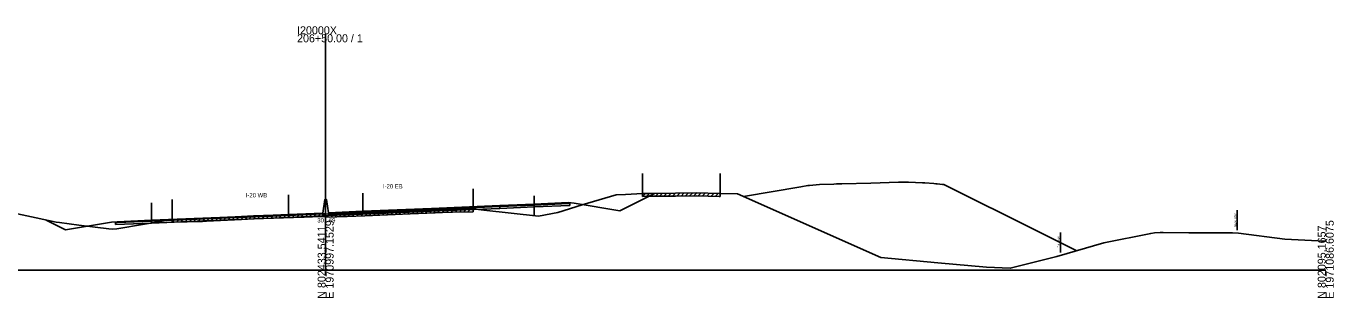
# Model space of a CAD drawing. Extents: x -4026 to 9638, y -10 to 19609.
# Drawn here: x 6245.2 to 6702.8, y 7990.3 to 8085.4 of the extents above; entities that cross this region are included whole.
import ezdxf

# ---------------------------------------------------------------- set-up
doc = ezdxf.new("R2010")
doc.units = 0
for name, color, linetype in [('RD_EX_Road', 7, 'Continuous'), ('RD_GPK_XS_Cell', 7, 'Continuous'), ('RD_PD_ALT1_TrvlWay', 7, 'Continuous'), ('RD_TX_Misc1', 7, 'Continuous'), ('RD_XS_Base', 7, 'Continuous'), ('RD_XS_ExGround', 7, 'Continuous'), ('RD_XS_ExPaveRet', 7, 'Continuous'), ('RD_XS_ExRW', 7, 'Continuous'), ('RD_XS_Greenside', 7, 'Continuous'), ('RD_XS_MedBWall', 7, 'Continuous'), ('RD_XS_NewRW', 7, 'Continuous'), ('RD_XS_Pave', 7, 'Continuous'), ('RD_XS_PaveOvlay', 7, 'Continuous'), ('RD_XS_TieSlope', 7, 'Continuous'), ('RD_XS_TX_Elev_EX', 7, 'Continuous')]:
    doc.layers.add(name, color=color, linetype=linetype)

msp = doc.modelspace()

# ---------------------------------------------------------------- linework, layer by layer
at = {"layer": 'RD_EX_Road'}
for p, q in [((6460.89, 8033.78), (6460.89, 8026.78)), ((6488.07, 8033.8), (6488.07, 8026.8)), ((6401.61, 8028.43), (6401.61, 8021.43)), ((6296.29, 8024.77), (6296.29, 8017.77))]:
    msp.add_line(p, q, dxfattribs=at)
at = {"layer": 'RD_GPK_XS_Cell'}
for p, q in [((6350, 8000), (6350, 8082.55)), ((6000, 8000), (6350, 8000)), ((6350, 8000), (6700, 8000))]:
    msp.add_line(p, q, dxfattribs=at)
at = {"layer": 'RD_PD_ALT1_TrvlWay'}
for p, q in [((6289, 8023.54), (6289, 8016.54)), ((6337, 8026.39), (6337, 8019.39)), ((6363, 8026.95), (6363, 8019.95)), ((6423, 8026.01), (6423, 8019.01))]:
    msp.add_line(p, q, dxfattribs=at)
at = {"layer": 'RD_XS_Base'}
for points in [[(6411, 8022.28), (6423, 8022.78)], [(6435.5, 8023.31), (6435, 8023.29), (6423, 8022.78)], [(6423, 8022.78), (6423, 8022.11)], [(6423, 8022.11), (6435.5, 8022.64)], [(6435.5, 8022.64), (6435.5, 8023.31)], [(6337, 8019.15), (6313, 8018.14), (6289, 8017.13)], [(6289, 8016.46), (6313, 8017.47), (6337, 8018.48)], [(6349, 8019.66), (6337, 8019.15)], [(6337, 8018.48), (6337, 8019.15)], [(6337, 8018.48), (6349, 8018.99)], [(6349, 8018.99), (6349, 8019.66)], [(6351, 8019.77), (6363, 8020.26)], [(6351, 8019.1), (6351, 8019.77)], [(6363, 8019.59), (6351, 8019.1)], [(6363, 8020.26), (6387, 8021.27), (6411, 8022.28)], [(6411, 8021.61), (6387, 8020.6), (6363, 8019.59)], [(6363, 8019.59), (6363, 8020.26)], [(6411, 8021.61), (6411, 8022.28)], [(6423, 8022.11), (6411, 8021.61)], [(6276.5, 8016.61), (6277, 8016.63), (6289, 8017.13)], [(6276.5, 8015.94), (6276.5, 8016.61)], [(6289, 8016.46), (6276.5, 8015.94)], [(6289, 8017.13), (6289, 8016.46)], [(6289, 8017.13), (6289, 8017.13), (6289, 8016.46), (6289, 8016.46)]]:
    msp.add_lwpolyline(points, dxfattribs=at)
at = {"layer": 'RD_XS_ExGround'}
msp.add_line((6494.14, 8026.74), (6544.26, 8004.48), dxfattribs=at)
for points in [[(6224.23, 8023.55), (6253.06, 8017.34), (6255.67, 8016.81), (6256.88, 8016.65), (6263.61, 8015.79), (6274.17, 8014.48), (6275.41, 8014.29), (6276.91, 8014.5), (6296.29, 8017.77), (6306.91, 8018.08), (6308.3, 8018.13), (6320.61, 8018.76), (6324.79, 8019.01), (6338.7, 8019.44), (6341.48, 8019.53), (6342.53, 8019.59), (6348.4, 8019.83), (6348.87, 8019.8), (6350, 8019.69), (6351.39, 8019.56), (6356.64, 8019.73), (6357.57, 8019.74), (6363.67, 8019.97), (6379.64, 8020.73), (6388.33, 8021.09), (6390.9, 8021.19), (6394.35, 8021.26), (6401.61, 8021.43), (6405.41, 8021.01), (6424.45, 8018.84), (6431.21, 8020.19), (6439.78, 8022.84), (6451.72, 8026.37), (6454.89, 8026.49), (6460.89, 8026.78), (6462.28, 8026.84), (6463.25, 8026.84), (6472.45, 8026.93), (6479.91, 8027.02), (6487.67, 8026.81), (6488.07, 8026.8), (6494.14, 8026.74)], [(6544.26, 8004.48), (6564.2, 8002.6), (6581.29, 8000.99), (6589.57, 8000.65), (6605.91, 8004.8), (6622.29, 8009.51), (6638.74, 8012.85), (6640.13, 8013.1), (6642.01, 8013.15), (6643.09, 8013.17), (6652.08, 8013.11), (6667.38, 8013.02), (6669.53, 8012.94), (6685.63, 8010.89), (6697.32, 8010.23), (6700, 8010.09)]]:
    msp.add_lwpolyline(points, dxfattribs=at)
at = {"layer": 'RD_XS_ExPaveRet'}
for p, q in [((6460.89, 8025.78), (6461.94, 8026.82)), ((6460.89, 8025.78), (6460.89, 8026.78)), ((6460.89, 8025.78), (6462.28, 8025.84)), ((6462.28, 8025.84), (6463.25, 8025.84)), ((6462.39, 8025.84), (6463.39, 8026.84)), ((6463.25, 8025.84), (6472.45, 8025.93)), ((6463.89, 8025.85), (6464.9, 8026.86)), ((6465.39, 8025.86), (6466.4, 8026.87)), ((6466.89, 8025.88), (6467.9, 8026.89)), ((6468.39, 8025.89), (6469.4, 8026.9)), ((6469.89, 8025.9), (6470.9, 8026.91)), ((6471.39, 8025.92), (6472.4, 8026.93)), ((6472.45, 8025.93), (6479.91, 8026.02)), ((6472.89, 8025.93), (6473.9, 8026.94)), ((6474.39, 8025.95), (6475.4, 8026.96)), ((6475.89, 8025.97), (6476.9, 8026.98)), ((6477.39, 8025.99), (6478.4, 8027)), ((6478.89, 8026.01), (6479.9, 8027.02)), ((6479.91, 8026.02), (6487.67, 8025.81)), ((6480.39, 8026.01), (6481.36, 8026.98)), ((6481.89, 8025.97), (6482.86, 8026.94)), ((6483.39, 8025.93), (6484.36, 8026.9)), ((6484.89, 8025.88), (6485.86, 8026.86)), ((6486.39, 8025.84), (6487.36, 8026.82)), ((6487.67, 8025.81), (6488.07, 8025.8)), ((6488.07, 8026.8), (6488.07, 8025.8)), ((6305.29, 8017.03), (6306.32, 8018.06)), ((6306.79, 8017.07), (6307.83, 8018.11)), ((6308.29, 8017.13), (6309.34, 8018.18)), ((6309.79, 8017.21), (6310.84, 8018.26)), ((6311.29, 8017.28), (6312.34, 8018.34)), ((6312.79, 8017.36), (6313.84, 8018.42)), ((6314.29, 8017.44), (6315.34, 8018.49)), ((6315.79, 8017.52), (6316.84, 8018.57)), ((6317.29, 8017.59), (6318.34, 8018.65)), ((6318.79, 8017.67), (6319.84, 8018.72)), ((6320.29, 8017.75), (6321.35, 8018.81)), ((6321.79, 8017.83), (6322.85, 8018.9)), ((6323.29, 8017.92), (6324.35, 8018.99)), ((6324.79, 8018.01), (6325.82, 8019.05)), ((6324.79, 8018.01), (6338.7, 8018.44)), ((6326.29, 8018.06), (6327.32, 8019.09)), ((6327.79, 8018.11), (6328.82, 8019.14)), ((6329.29, 8018.15), (6330.32, 8019.18)), ((6330.79, 8018.2), (6331.82, 8019.23)), ((6332.29, 8018.24), (6333.32, 8019.27)), ((6333.79, 8018.29), (6334.82, 8019.32)), ((6335.29, 8018.33), (6336.32, 8019.36)), ((6336.79, 8018.38), (6337.82, 8019.41)), ((6338.29, 8018.42), (6339.32, 8019.46)), ((6338.7, 8018.44), (6341.48, 8018.53)), ((6339.79, 8018.47), (6340.82, 8019.51)), ((6341.29, 8018.53), (6342.35, 8019.58)), ((6341.48, 8018.53), (6342.53, 8018.59)), ((6342.53, 8018.59), (6348.4, 8018.83)), ((6342.79, 8018.6), (6343.83, 8019.65)), ((6344.29, 8018.66), (6345.33, 8019.71)), ((6345.79, 8018.72), (6346.83, 8019.76)), ((6347.29, 8018.78), (6348.33, 8019.82)), ((6348.4, 8018.83), (6348.87, 8018.8)), ((6348.79, 8018.8), (6349.71, 8019.72)), ((6348.87, 8018.8), (6350, 8018.69)), ((6350, 8018.69), (6351.39, 8018.56)), ((6350.29, 8018.67), (6351.2, 8019.58)), ((6351.39, 8018.56), (6356.64, 8018.73)), ((6351.79, 8018.58), (6352.82, 8019.61)), ((6353.29, 8018.62), (6354.32, 8019.66)), ((6354.79, 8018.67), (6355.82, 8019.7)), ((6356.29, 8018.72), (6357.31, 8019.74)), ((6356.64, 8018.73), (6357.57, 8018.74)), ((6357.57, 8018.74), (6363.67, 8018.97)), ((6357.79, 8018.75), (6358.83, 8019.79)), ((6359.29, 8018.81), (6360.33, 8019.85)), ((6360.79, 8018.86), (6361.83, 8019.9)), ((6362.29, 8018.92), (6363.33, 8019.96)), ((6363.67, 8018.97), (6379.64, 8019.73)), ((6363.79, 8018.98), (6364.84, 8020.03)), ((6365.29, 8019.05), (6366.34, 8020.1)), ((6366.79, 8019.12), (6367.84, 8020.17)), ((6368.29, 8019.19), (6369.34, 8020.24)), ((6369.79, 8019.26), (6370.84, 8020.31)), ((6371.29, 8019.33), (6372.34, 8020.38)), ((6372.79, 8019.4), (6373.84, 8020.45)), ((6374.29, 8019.47), (6375.34, 8020.52)), ((6375.79, 8019.55), (6376.84, 8020.6)), ((6377.29, 8019.62), (6378.34, 8020.67)), ((6378.79, 8019.69), (6379.84, 8020.74)), ((6379.64, 8019.73), (6388.33, 8020.09)), ((6380.29, 8019.75), (6381.33, 8020.8)), ((6381.79, 8019.82), (6382.83, 8020.86)), ((6383.29, 8019.88), (6384.33, 8020.92)), ((6384.79, 8019.94), (6385.83, 8020.98)), ((6386.29, 8020), (6387.33, 8021.05)), ((6387.79, 8020.07), (6388.83, 8021.11)), ((6388.33, 8020.09), (6390.9, 8020.19)), ((6389.29, 8020.13), (6390.33, 8021.17)), ((6390.79, 8020.19), (6391.81, 8021.21)), ((6390.9, 8020.19), (6394.35, 8020.26)), ((6392.29, 8020.22), (6393.31, 8021.24)), ((6393.79, 8020.25), (6394.81, 8021.27)), ((6394.35, 8020.26), (6401.61, 8020.43)), ((6395.29, 8020.28), (6396.31, 8021.31)), ((6396.79, 8020.32), (6397.81, 8021.34)), ((6398.29, 8020.35), (6399.31, 8021.38)), ((6399.79, 8020.39), (6400.81, 8021.41)), ((6401.61, 8021.43), (6401.61, 8020.43)), ((6296.29, 8016.77), (6297.32, 8017.8)), ((6296.29, 8016.77), (6296.29, 8017.77)), ((6296.29, 8016.77), (6306.91, 8017.08)), ((6297.79, 8016.82), (6298.82, 8017.85)), ((6299.29, 8016.86), (6300.32, 8017.89)), ((6300.79, 8016.9), (6301.82, 8017.93)), ((6302.29, 8016.95), (6303.32, 8017.97)), ((6303.79, 8016.99), (6304.82, 8018.02)), ((6306.91, 8017.08), (6308.3, 8017.13)), ((6308.3, 8017.13), (6320.61, 8017.76)), ((6320.61, 8017.76), (6324.79, 8018.01))]:
    msp.add_line(p, q, dxfattribs=at)
at = {"layer": 'RD_XS_ExRW'}
msp.add_line((6607.17, 8006.16), (6607.17, 8013.16), dxfattribs=at)
at = {"layer": 'RD_XS_Greenside'}
for points in [[(6435, 8023.62), (6437, 8023.46)], [(6437, 8023.46), (6453, 8020.79)], [(6275, 8016.8), (6259, 8014.14)], [(6277, 8016.96), (6275, 8016.8)]]:
    msp.add_lwpolyline(points, dxfattribs=at)
at = {"layer": 'RD_XS_MedBWall'}
for points in [[(6349, 8019.99), (6349.75, 8024.77), (6350.25, 8024.77), (6351, 8020.1)], [(6349, 8018.99), (6349, 8019.99)], [(6351, 8018.99), (6349, 8018.99)], [(6351, 8020.1), (6351, 8018.99)]]:
    msp.add_lwpolyline(points, dxfattribs=at)
at = {"layer": 'RD_XS_NewRW'}
msp.add_line((6668.97, 8013.96), (6668.97, 8020.96), dxfattribs=at)
at = {"layer": 'RD_XS_Pave'}
for points in [[(6496.19, 8025.82), (6516.25, 8029.18), (6518.8, 8029.61), (6519.33, 8029.65), (6522.8, 8029.93), (6527.9, 8030.14), (6528.81, 8030.18), (6530.67, 8030.22), (6540.82, 8030.5), (6550.49, 8030.76), (6552.83, 8030.82), (6554.03, 8030.77), (6558.84, 8030.58), (6559.68, 8030.52), (6562.84, 8030.27), (6563.57, 8030.21), (6564.07, 8030.17), (6565.84, 8030.03), (6566.34, 8029.99), (6599.41, 8013.5), (6612.85, 8006.8)], [(6411, 8022.45), (6423, 8022.95)], [(6423, 8022.78), (6411, 8022.28)], [(6435, 8023.46), (6423, 8022.95)], [(6423, 8022.78), (6435, 8023.29)], [(6423, 8022.95), (6423, 8022.78)], [(6435, 8023.29), (6435, 8023.46)], [(6289, 8017.3), (6313, 8018.31), (6337, 8019.32)], [(6337, 8019.15), (6313, 8018.14), (6289, 8017.13)], [(6337, 8019.32), (6349, 8019.83)], [(6349, 8019.66), (6337, 8019.15)], [(6337, 8019.15), (6337, 8019.32)], [(6349, 8019.83), (6349, 8019.66)], [(6363, 8020.43), (6351, 8019.94)], [(6351, 8019.77), (6363, 8020.26)], [(6351, 8019.94), (6351, 8019.77)], [(6411, 8022.45), (6387, 8021.44), (6363, 8020.43)], [(6363, 8020.26), (6387, 8021.27), (6411, 8022.28)], [(6363, 8020.43), (6363, 8020.26)], [(6411, 8022.28), (6411, 8022.45)], [(6277, 8016.8), (6289, 8017.3)], [(6289, 8017.13), (6277, 8016.63)], [(6277, 8016.63), (6277, 8016.8)], [(6289, 8017.3), (6289, 8017.3), (6289, 8017.13), (6289, 8017.13)], [(6289, 8017.13), (6289, 8017.3)]]:
    msp.add_lwpolyline(points, dxfattribs=at)
at = {"layer": 'RD_XS_PaveOvlay'}
for points in [[(6411, 8022.62), (6387, 8021.61), (6363, 8020.6)], [(6411, 8022.62), (6423, 8023.12)], [(6423, 8022.95), (6411, 8022.45)], [(6411, 8022.45), (6411, 8022.62)], [(6423, 8023.12), (6435, 8023.62)], [(6435, 8023.46), (6423, 8022.95)], [(6423, 8023.12), (6423, 8022.95)], [(6435, 8023.62), (6435, 8023.46)], [(6289, 8017.47), (6313, 8018.48), (6337, 8019.48)], [(6337, 8019.32), (6313, 8018.31), (6289, 8017.3)], [(6337, 8019.48), (6349, 8019.99)], [(6349, 8019.83), (6337, 8019.32)], [(6337, 8019.48), (6337, 8019.32)], [(6349, 8019.99), (6349, 8019.83)], [(6363, 8020.6), (6351, 8020.1)], [(6351, 8019.94), (6363, 8020.43)], [(6351, 8020.1), (6351, 8019.94)], [(6363, 8020.43), (6387, 8021.44), (6411, 8022.45)], [(6363, 8020.6), (6363, 8020.43)], [(6277, 8016.96), (6289, 8017.47)], [(6289, 8017.3), (6277, 8016.8)], [(6277, 8016.8), (6277, 8016.96)], [(6289, 8017.3), (6289, 8017.47)], [(6289, 8017.47), (6289, 8017.47), (6289, 8017.3), (6289, 8017.3)]]:
    msp.add_lwpolyline(points, dxfattribs=at)
at = {"layer": 'RD_XS_TieSlope'}
for points in [[(6453, 8020.79), (6465.14, 8026.86)], [(6259, 8014.14), (6252.25, 8017.51)]]:
    msp.add_lwpolyline(points, dxfattribs=at)

# ---------------------------------------------------------------- texts
at = {"layer": 'RD_GPK_XS_Cell'}
for s, p in [('206+50.00 / 1', (6340, 8079.75)), ('I20000X', (6340, 8082.55))]:
    msp.add_text(s, height=2.8, dxfattribs=at).set_placement(p)
for s, p in [('N 802433.5411', (6350, 7990)), ('E 1970997.1529', (6352.8, 7990)), ('N 802095.1657', (6700, 7990)), ('E 1971086.6075', (6702.8, 7990))]:
    msp.add_text(s, height=2.8, rotation=90, dxfattribs=at).set_placement(p)
at = {"layer": 'RD_TX_Misc1'}
for s, p in [('I-20 EB', (6370.06, 8028.61)), ('I-20 WB', (6322.06, 8025.48))]:
    msp.add_text(s, height=1.5, dxfattribs=at).set_placement(p)
at = {"layer": 'RD_XS_ExRW'}
msp.add_text('EX. R/W ', height=0.75, rotation=90, dxfattribs=at).set_placement((6606.92, 8007.85))
at = {"layer": 'RD_XS_NewRW'}
msp.add_text('NEW R/W ', height=0.75, rotation=90, dxfattribs=at).set_placement((6668.72, 8015.11))
at = {"layer": 'RD_XS_TX_Elev_EX'}
msp.add_text('301.69', height=1.5, dxfattribs=at).set_placement((6347.1, 8016.69))

doc.saveas('drawing.dxf')
